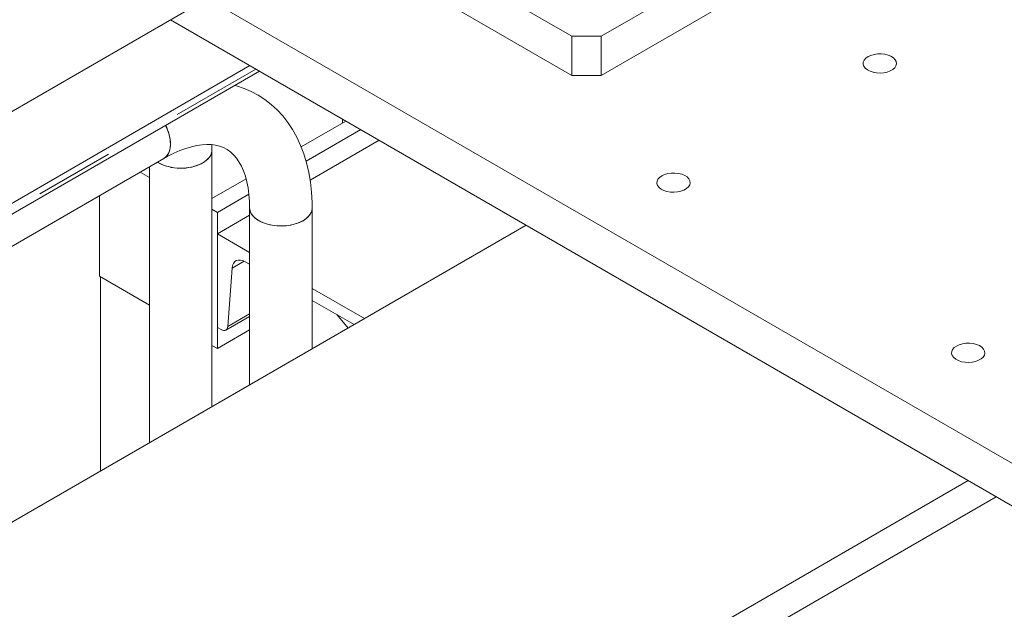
# Model space of a CAD drawing. Header units: millimetres. Extents: x 450 to 25135, y 150 to 17673.
# Tile 455 of 463: x 19016 to 19489, y 15419 to 15701. Entities that reach past the tile are written whole.
import ezdxf

# ---------------------------------------------------------------- set-up
doc = ezdxf.new("R2010")
doc.units = ezdxf.units.MM
doc.linetypes.add('SLD-Centrada-doble', pattern=[12.7, 6.35, -1.27, 1.27, -1.27, 1.27, -1.27])
doc.linetypes.add('SLD-Continua', pattern=[0])
doc.layers.add('OCULTA', color=8, linetype='SLD-Continua')

msp = doc.modelspace()

# ---------------------------------------------------------------- linework, layer by layer
at = {"color": 7, "linetype": 'SLD-Continua', "lineweight": 18, "ltscale": 30}
for p, q in [((19108.53, 15638.72), (19108.49, 15641.3)), ((19108.53, 15515.67), (19108.53, 15638.72)), ((18925.24, 15542.27), (19085.47, 15634.74)), ((19078.53, 15630.74), (19078.53, 15498.35)), ((19126.61, 15610.97), (19126.61, 15526.1)), ((19156.61, 15543.42), (19156.61, 15610.97))]:
    msp.add_line(p, q, dxfattribs=at)
at = {"color": 7, "linetype": 'SLD-Continua', "lineweight": 18, "ltscale": 30, "flags": 128}
for points in [[(19156.61, 15610.97), (19156.58, 15613.65), (19156.31, 15618.57), (19155.79, 15623.38), (19155, 15628.04), (19153.95, 15632.55), (19152.64, 15636.88), (19151.08, 15641), (19149.27, 15644.91), (19147.22, 15648.57), (19144.95, 15651.99), (19142.47, 15655.14), (19139.8, 15658.03), (19136.94, 15660.64), (19133.91, 15662.97), (19130.73, 15665.02), (19127.39, 15666.79), (19123.93, 15668.28), (19120.34, 15669.48), (19119.48, 15669.69)], [(19086.28, 15650.56), (19087.09, 15648.73), (19087.81, 15646.64), (19088.3, 15644.57), (19088.55, 15642.57), (19088.55, 15640.69), (19088.3, 15638.98), (19087.81, 15637.48), (19087.09, 15636.21), (19086.16, 15635.22), (19085.47, 15634.74)], [(19082.35, 15632.94), (19082.52, 15632.84), (19084.21, 15631.94), (19086.11, 15631.19), (19088.19, 15630.63), (19090.39, 15630.25), (19092.67, 15630.08), (19094.96, 15630.1), (19097.23, 15630.33), (19099.4, 15630.75), (19101.44, 15631.36), (19103.29, 15632.15), (19104.92, 15633.08), (19106.27, 15634.15), (19107.33, 15635.33), (19108.07, 15636.58), (19108.46, 15637.89), (19108.53, 15638.72)], [(19088.58, 15641.61), (19088.45, 15639.82), (19088.08, 15638.2), (19087.48, 15636.81), (19086.65, 15635.68), (19085.61, 15634.83), (19085.46, 15634.74)], [(19085.47, 15634.74), (19087.09, 15635.65), (19090.14, 15637.2), (19093.1, 15638.49), (19095.96, 15639.54), (19098.69, 15640.35), (19101.29, 15640.92), (19103.75, 15641.26), (19106.06, 15641.4), (19108.22, 15641.33), (19110.25, 15641.07), (19112.17, 15640.61), (19114.01, 15639.93), (19115.82, 15638.99), (19117.59, 15637.71), (19119.03, 15636.36), (19120.32, 15634.85), (19121.49, 15633.15), (19122.65, 15631.06), (19123.67, 15628.76), (19124.56, 15626.24), (19125.29, 15623.51), (19125.87, 15620.55), (19126.29, 15617.39), (19126.54, 15614.03), (19126.61, 15610.97)], [(19104.14, 15632.6), (19105.63, 15633.6), (19106.84, 15634.73), (19107.74, 15635.95), (19108.31, 15637.23), (19108.53, 15638.55), (19108.53, 15638.72)], [(19126.61, 15610.97), (19126.75, 15609.81), (19127.23, 15608.51), (19128.04, 15607.28), (19129.18, 15606.12), (19130.61, 15605.08), (19132.29, 15604.18), (19134.19, 15603.44), (19136.27, 15602.88), (19138.47, 15602.5), (19140.75, 15602.32), (19143.05, 15602.35), (19145.31, 15602.58), (19147.48, 15603), (19149.52, 15603.61), (19151.38, 15604.4), (19153, 15605.33), (19154.36, 15606.4), (19155.41, 15607.58), (19156.15, 15608.83), (19156.54, 15610.14), (19156.61, 15610.97)], [(19126.61, 15610.95), (19126.64, 15610.47), (19126.94, 15609.16), (19127.59, 15607.89), (19128.57, 15606.69), (19129.86, 15605.59), (19131.42, 15604.62), (19133.22, 15603.79), (19135.21, 15603.14), (19137.36, 15602.67), (19139.61, 15602.39), (19141.9, 15602.31), (19144.19, 15602.44), (19146.41, 15602.77), (19148.52, 15603.28), (19150.48, 15603.98), (19152.22, 15604.85)], [(19152.22, 15604.85), (19153.71, 15605.85), (19154.92, 15606.98), (19155.82, 15608.2), (19156.39, 15609.48), (19156.61, 15610.8), (19156.61, 15610.97)]]:
    msp.add_lwpolyline(points, dxfattribs=at)
at = {"color": 7, "linetype": 'SLD-Continua', "lineweight": 18, "ltscale": 900}
for centre, radius, start, end in [((19067.7, 15641.01), 20.89, 1.6466, 27.2096), ((19093.56, 15652.74), 22.75, 240.4712, 297.6997)]:
    msp.add_arc(centre, radius, start, end, dxfattribs=at)
at = {"layer": 'OCULTA', "linetype": 'SLD-Continua', "lineweight": 18, "ltscale": 30}
for p, q in [((19164.53, 15760.63), (19281.21, 15693.29)), ((19295.35, 15693.29), (19400.71, 15754.1)), ((17925.44, 15029.91), (19164.53, 15745.05)), ((19164.53, 15741.85), (19281.21, 15674.51)), ((19106.31, 15711.45), (19492.69, 15488.45)), ((19106.31, 15711.45), (19492.69, 15488.45)), ((19106.31, 15711.45), (19492.69, 15488.45)), ((19106.31, 15711.45), (19492.69, 15488.45)), ((19295.35, 15674.51), (19350.5, 15706.34)), ((19088.63, 15701.24), (19492.69, 15468.03)), ((19088.63, 15701.24), (19492.69, 15468.03)), ((19088.63, 15701.24), (19492.69, 15468.03)), ((19088.63, 15701.24), (19492.69, 15468.03)), ((19281.21, 15693.29), (19295.35, 15693.29)), ((19281.21, 15674.51), (19281.21, 15693.29)), ((19295.35, 15693.29), (19295.35, 15674.51)), ((18759.07, 15467.01), (19126.76, 15679.23)), ((18759.07, 15467.01), (19126.76, 15679.23)), ((18759.07, 15467.01), (19126.76, 15679.23)), ((18759.07, 15467.01), (19126.76, 15679.23)), ((18763.66, 15464.37), (19131.35, 15676.58)), ((18763.66, 15464.37), (19131.35, 15676.58)), ((18763.66, 15464.37), (19131.35, 15676.58)), ((18763.66, 15464.37), (19131.35, 15676.58)), ((18763.69, 15464.35), (19131.39, 15676.56)), ((18763.69, 15464.35), (19131.39, 15676.56)), ((18763.69, 15464.35), (19131.39, 15676.56)), ((18763.69, 15464.35), (19131.39, 15676.56)), ((19295.35, 15674.51), (19281.21, 15674.51)), ((19172.84, 15652.63), (19151.37, 15640.24)), ((19171.2, 15651.69), (19171.2, 15653.58)), ((19179.91, 15648.55), (19153.69, 15633.42)), ((19155.63, 15624.33), (19188.76, 15643.45)), ((19078.53, 15625.59), (19074.07, 15628.17)), ((19124.9, 15624.96), (19108.53, 15615.52)), ((19054.53, 15616.89), (19054.53, 15578.2)), ((19126.27, 15617.59), (19111.1, 15608.84)), ((19108.53, 15610.32), (19111.1, 15608.84)), ((19111.1, 15608.84), (19111.1, 15543.51)), ((19111.1, 15598.63), (19126.61, 15607.58)), ((18916.41, 15404.78), (19259.35, 15602.71)), ((18916.41, 15404.78), (19259.35, 15602.71)), ((18916.41, 15404.78), (19259.35, 15602.71)), ((18916.41, 15404.78), (19259.35, 15602.71)), ((19111.1, 15553.71), (19111.1, 15598.63)), ((19111.1, 15598.63), (19126.61, 15589.68)), ((19118.16, 15582.08), (19116.14, 15554.19)), ((19126.61, 15583.96), (19124.5, 15585.18)), ((19078.53, 15564.35), (19054.53, 15578.2)), ((19054.99, 15577.93), (19054.99, 15484.77)), ((19156.61, 15572.36), (19181.69, 15557.89)), ((19176.74, 15555.03), (19156.61, 15566.65)), ((19115.22, 15552.41), (19126.61, 15558.99)), ((19168.43, 15559.82), (19173.89, 15553.39)), ((19112.97, 15552.63), (19111.1, 15553.71)), ((19111.1, 15543.51), (19126.61, 15552.46)), ((19108.53, 15544.99), (19111.1, 15543.51)), ((19103.78, 15268.06), (19471.48, 15480.28)), ((19103.78, 15268.06), (19471.48, 15480.28)), ((19103.78, 15268.06), (19471.48, 15480.28)), ((19103.78, 15268.06), (19471.48, 15480.28)), ((19117.22, 15260.31), (19484.92, 15472.52)), ((19117.22, 15260.31), (19484.92, 15472.52)), ((19117.22, 15260.31), (19484.92, 15472.52)), ((19117.22, 15260.31), (19484.92, 15472.52))]:
    msp.add_line(p, q, dxfattribs=at)
at = {"layer": 'OCULTA', "linetype": 'SLD-Centrada-doble', "lineweight": 18, "ltscale": 30}
for p, q in [((18761.9, 15465.38), (19129.59, 15677.59)), ((18761.9, 15465.38), (19129.59, 15677.59)), ((18761.9, 15465.38), (19129.59, 15677.59)), ((18761.9, 15465.38), (19129.59, 15677.59)), ((19118.16, 15582.08), (19123.99, 15585.45)), ((19116.14, 15554.19), (19126.61, 15560.23))]:
    msp.add_line(p, q, dxfattribs=at)
at = {"layer": 'OCULTA', "linetype": 'SLD-Continua', "lineweight": 18, "ltscale": 30, "flags": 128}
for points in [[(19423.39, 15683.52), (19422.31, 15682.75), (19421.54, 15681.85), (19421.12, 15680.88), (19421.08, 15679.88), (19421.4, 15678.9), (19422.09, 15677.99), (19423.1, 15677.18), (19424.38, 15676.51), (19425.89, 15676.02), (19427.54, 15675.72), (19429.27, 15675.64), (19430.98, 15675.78), (19432.61, 15676.12), (19434.06, 15676.66), (19435.29, 15677.37), (19436.22, 15678.21), (19436.81, 15679.14), (19437.05, 15680.13), (19436.91, 15681.13), (19436.4, 15682.08), (19435.55, 15682.95), (19434.39, 15683.7), (19432.99, 15684.28), (19431.4, 15684.67), (19429.7, 15684.86), (19427.97, 15684.83), (19426.29, 15684.59), (19424.74, 15684.15), (19423.39, 15683.52)], [(19423.39, 15683.52), (19422.31, 15682.75), (19421.54, 15681.85), (19421.12, 15680.88), (19421.08, 15679.88), (19421.4, 15678.9), (19422.09, 15677.99), (19423.1, 15677.18), (19424.38, 15676.51), (19425.89, 15676.02), (19427.54, 15675.72), (19429.27, 15675.64), (19430.98, 15675.78), (19432.61, 15676.12), (19434.06, 15676.66), (19435.29, 15677.37), (19436.22, 15678.21), (19436.81, 15679.14), (19437.05, 15680.13), (19436.91, 15681.13), (19436.4, 15682.08), (19435.55, 15682.95), (19434.39, 15683.7), (19432.99, 15684.28), (19431.4, 15684.67), (19429.7, 15684.86), (19427.97, 15684.83), (19426.29, 15684.59), (19424.74, 15684.15), (19423.39, 15683.52)], [(19423.39, 15683.52), (19422.31, 15682.75), (19421.54, 15681.85), (19421.12, 15680.88), (19421.08, 15679.88), (19421.4, 15678.9), (19422.09, 15677.99), (19423.1, 15677.18), (19424.38, 15676.51), (19425.89, 15676.02), (19427.54, 15675.72), (19429.27, 15675.64), (19430.98, 15675.78), (19432.61, 15676.12), (19434.06, 15676.66), (19435.29, 15677.37), (19436.22, 15678.21), (19436.81, 15679.14), (19437.05, 15680.13), (19436.91, 15681.13), (19436.4, 15682.08), (19435.55, 15682.95), (19434.39, 15683.7), (19432.99, 15684.28), (19431.4, 15684.67), (19429.7, 15684.86), (19427.97, 15684.83), (19426.29, 15684.59), (19424.74, 15684.15), (19423.39, 15683.52)], [(19423.39, 15683.52), (19422.31, 15682.75), (19421.54, 15681.85), (19421.12, 15680.88), (19421.08, 15679.88), (19421.4, 15678.9), (19422.09, 15677.99), (19423.1, 15677.18), (19424.38, 15676.51), (19425.89, 15676.02), (19427.54, 15675.72), (19429.27, 15675.64), (19430.98, 15675.78), (19432.61, 15676.12), (19434.06, 15676.66), (19435.29, 15677.37), (19436.22, 15678.21), (19436.81, 15679.14), (19437.05, 15680.13), (19436.91, 15681.13), (19436.4, 15682.08), (19435.55, 15682.95), (19434.39, 15683.7), (19432.99, 15684.28), (19431.4, 15684.67), (19429.7, 15684.86), (19427.97, 15684.83), (19426.29, 15684.59), (19424.74, 15684.15), (19423.39, 15683.52)], [(19324.4, 15626.39), (19323.32, 15625.61), (19322.55, 15624.72), (19322.13, 15623.75), (19322.08, 15622.75), (19322.41, 15621.77), (19323.09, 15620.85), (19324.1, 15620.04), (19325.39, 15619.37), (19326.89, 15618.88), (19328.55, 15618.59), (19330.27, 15618.51), (19331.99, 15618.64), (19333.61, 15618.99), (19335.07, 15619.53), (19336.29, 15620.23), (19337.22, 15621.07), (19337.82, 15622.01), (19338.05, 15623), (19337.91, 15623.99), (19337.4, 15624.95), (19336.55, 15625.82), (19335.4, 15626.56), (19333.99, 15627.14), (19332.4, 15627.54), (19330.71, 15627.73), (19328.98, 15627.7), (19327.3, 15627.46), (19325.75, 15627.01), (19324.4, 15626.39)], [(19324.4, 15626.39), (19323.32, 15625.61), (19322.55, 15624.72), (19322.13, 15623.75), (19322.08, 15622.75), (19322.41, 15621.77), (19323.09, 15620.85), (19324.1, 15620.04), (19325.39, 15619.37), (19326.89, 15618.88), (19328.55, 15618.59), (19330.27, 15618.51), (19331.99, 15618.64), (19333.61, 15618.99), (19335.07, 15619.53), (19336.29, 15620.23), (19337.22, 15621.07), (19337.82, 15622.01), (19338.05, 15623), (19337.91, 15623.99), (19337.4, 15624.95), (19336.55, 15625.82), (19335.4, 15626.56), (19333.99, 15627.14), (19332.4, 15627.54), (19330.71, 15627.73), (19328.98, 15627.7), (19327.3, 15627.46), (19325.75, 15627.01), (19324.4, 15626.39)], [(19324.4, 15626.39), (19323.32, 15625.61), (19322.55, 15624.72), (19322.13, 15623.75), (19322.08, 15622.75), (19322.41, 15621.77), (19323.09, 15620.85), (19324.1, 15620.04), (19325.39, 15619.37), (19326.89, 15618.88), (19328.55, 15618.59), (19330.27, 15618.51), (19331.99, 15618.64), (19333.61, 15618.99), (19335.07, 15619.53), (19336.29, 15620.23), (19337.22, 15621.07), (19337.82, 15622.01), (19338.05, 15623), (19337.91, 15623.99), (19337.4, 15624.95), (19336.55, 15625.82), (19335.4, 15626.56), (19333.99, 15627.14), (19332.4, 15627.54), (19330.71, 15627.73), (19328.98, 15627.7), (19327.3, 15627.46), (19325.75, 15627.01), (19324.4, 15626.39)], [(19324.4, 15626.39), (19323.32, 15625.61), (19322.55, 15624.72), (19322.13, 15623.75), (19322.08, 15622.75), (19322.41, 15621.77), (19323.09, 15620.85), (19324.1, 15620.04), (19325.39, 15619.37), (19326.89, 15618.88), (19328.55, 15618.59), (19330.27, 15618.51), (19331.99, 15618.64), (19333.61, 15618.99), (19335.07, 15619.53), (19336.29, 15620.23), (19337.22, 15621.07), (19337.82, 15622.01), (19338.05, 15623), (19337.91, 15623.99), (19337.4, 15624.95), (19336.55, 15625.82), (19335.4, 15626.56), (19333.99, 15627.14), (19332.4, 15627.54), (19330.71, 15627.73), (19328.98, 15627.7), (19327.3, 15627.46), (19325.75, 15627.01), (19324.4, 15626.39)], [(19124.5, 15585.18), (19123.32, 15585.73), (19122.18, 15586.01), (19121.12, 15586.01), (19120.18, 15585.72), (19119.39, 15585.16), (19118.78, 15584.35), (19118.36, 15583.31), (19118.16, 15582.08)], [(19116.14, 15554.19), (19116.04, 15553.57), (19115.83, 15553.05), (19115.53, 15552.64), (19115.13, 15552.36), (19114.66, 15552.22), (19114.13, 15552.22), (19113.56, 15552.36), (19112.97, 15552.63)], [(19465.82, 15544.77), (19464.74, 15543.99), (19463.97, 15543.1), (19463.55, 15542.13), (19463.5, 15541.13), (19463.83, 15540.15), (19464.51, 15539.23), (19465.52, 15538.42), (19466.81, 15537.75), (19468.32, 15537.26), (19469.97, 15536.97), (19471.69, 15536.89), (19473.41, 15537.02), (19475.03, 15537.37), (19476.49, 15537.91), (19477.71, 15538.61), (19478.64, 15539.45), (19479.24, 15540.39), (19479.47, 15541.38), (19479.33, 15542.37), (19478.83, 15543.33), (19477.97, 15544.2), (19476.82, 15544.94), (19475.41, 15545.52), (19473.83, 15545.92), (19472.13, 15546.11), (19470.4, 15546.08), (19468.72, 15545.84), (19467.17, 15545.39), (19465.82, 15544.77)], [(19465.82, 15544.77), (19464.74, 15543.99), (19463.97, 15543.1), (19463.55, 15542.13), (19463.5, 15541.13), (19463.83, 15540.15), (19464.51, 15539.23), (19465.52, 15538.42), (19466.81, 15537.75), (19468.32, 15537.26), (19469.97, 15536.97), (19471.69, 15536.89), (19473.41, 15537.02), (19475.03, 15537.37), (19476.49, 15537.91), (19477.71, 15538.61), (19478.64, 15539.45), (19479.24, 15540.39), (19479.47, 15541.38), (19479.33, 15542.37), (19478.83, 15543.33), (19477.97, 15544.2), (19476.82, 15544.94), (19475.41, 15545.52), (19473.83, 15545.92), (19472.13, 15546.11), (19470.4, 15546.08), (19468.72, 15545.84), (19467.17, 15545.39), (19465.82, 15544.77)], [(19465.82, 15544.77), (19464.74, 15543.99), (19463.97, 15543.1), (19463.55, 15542.13), (19463.5, 15541.13), (19463.83, 15540.15), (19464.51, 15539.23), (19465.52, 15538.42), (19466.81, 15537.75), (19468.32, 15537.26), (19469.97, 15536.97), (19471.69, 15536.89), (19473.41, 15537.02), (19475.03, 15537.37), (19476.49, 15537.91), (19477.71, 15538.61), (19478.64, 15539.45), (19479.24, 15540.39), (19479.47, 15541.38), (19479.33, 15542.37), (19478.83, 15543.33), (19477.97, 15544.2), (19476.82, 15544.94), (19475.41, 15545.52), (19473.83, 15545.92), (19472.13, 15546.11), (19470.4, 15546.08), (19468.72, 15545.84), (19467.17, 15545.39), (19465.82, 15544.77)], [(19465.82, 15544.77), (19464.74, 15543.99), (19463.97, 15543.1), (19463.55, 15542.13), (19463.5, 15541.13), (19463.83, 15540.15), (19464.51, 15539.23), (19465.52, 15538.42), (19466.81, 15537.75), (19468.32, 15537.26), (19469.97, 15536.97), (19471.69, 15536.89), (19473.41, 15537.02), (19475.03, 15537.37), (19476.49, 15537.91), (19477.71, 15538.61), (19478.64, 15539.45), (19479.24, 15540.39), (19479.47, 15541.38), (19479.33, 15542.37), (19478.83, 15543.33), (19477.97, 15544.2), (19476.82, 15544.94), (19475.41, 15545.52), (19473.83, 15545.92), (19472.13, 15546.11), (19470.4, 15546.08), (19468.72, 15545.84), (19467.17, 15545.39), (19465.82, 15544.77)]]:
    msp.add_lwpolyline(points, dxfattribs=at)

doc.saveas('drawing.dxf')
